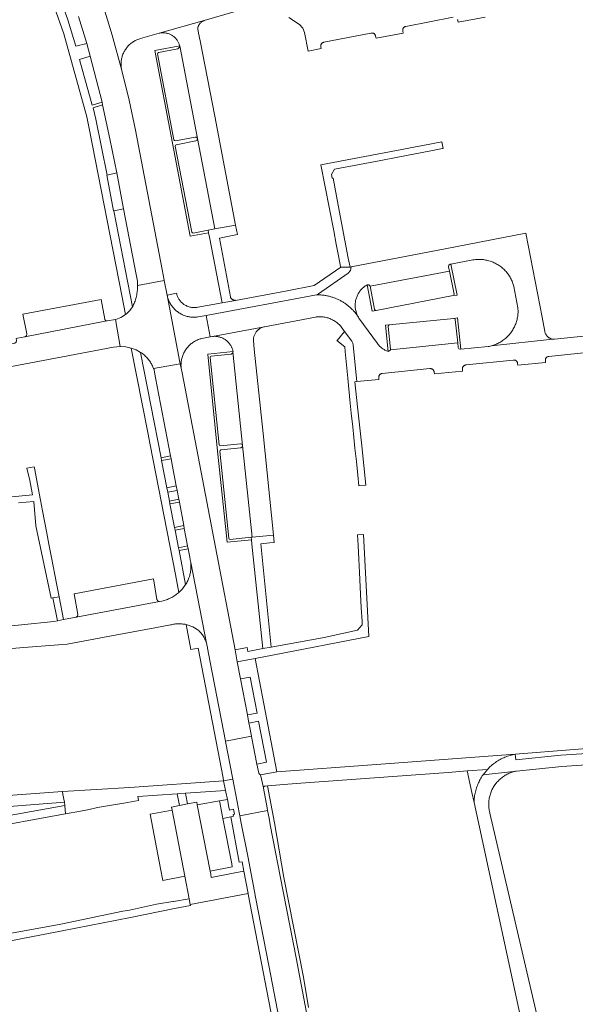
# Model space of a CAD drawing. Extents: x 146402 to 164798, y 455483 to 464134.
# Tile 557 of 575: x 162703 to 162827, y 460733 to 460952. Entities that reach past the tile are written whole.
import ezdxf

# ---------------------------------------------------------------- set-up
doc = ezdxf.new("R2010")
doc.units = 0
doc.header["$LTSCALE"] = 0.2
for name, color, linetype, lineweight in [('B-XX-VH-VERHARDING_ASFALT-GV', 252, 'CONTINUOUS', 18), ('B-XX-VH-VERHARDING_BETONSTRAATSTEEN-GV', 252, 'CONTINUOUS', 18), ('B-XX-VH-VERHARDING_TEGEL-GV', 252, 'CONTINUOUS', 18)]:
    doc.layers.add(name, color=color, linetype=linetype, lineweight=lineweight)

msp = doc.modelspace()

# ---------------------------------------------------------------- linework, layer by layer
at = {"layer": 'B-XX-VH-VERHARDING_ASFALT-GV'}
for points in [[(162716.519, 460952.229), (162718.303, 460946.235), (162719.04, 460943.441), (162721.714, 460933.168), (162721.844, 460932.585), (162723.479, 460925.039), (162724.976, 460917.464), (162726.472, 460909.491), (162729.281, 460894.881), (162729.568, 460893.387), (162729.584, 460893.213), (162729.604, 460892.929), (162729.615, 460892.645), (162729.618, 460892.459), (162735.551, 460893.599), (162735.544, 460893.637), (162735.091, 460895.994), (162729.14, 460926.958), (162727.711, 460933.611), (162726.109, 460940.224), (162723.966, 460948.115), (162721.605, 460955.943)], [(162721.605, 460955.943), (162723.966, 460948.115), (162726.109, 460940.224), (162726.063, 460940.431), (162726.023, 460940.645), (162725.99, 460940.861), (162725.966, 460941.078), (162725.95, 460941.295), (162725.941, 460941.513), (162725.941, 460941.731), (162725.948, 460941.949), (162725.964, 460942.167), (162725.988, 460942.384), (162726.019, 460942.6), (162726.059, 460942.814), (162726.106, 460943.027), (162726.161, 460943.238), (162726.224, 460943.447), (162726.294, 460943.654), (162726.372, 460943.858), (162726.457, 460944.059), (162726.55, 460944.256), (162726.65, 460944.45), (162726.756, 460944.64), (162726.87, 460944.827), (162726.991, 460945.008), (162727.118, 460945.186), (162727.251, 460945.358), (162727.391, 460945.526), (162727.537, 460945.688), (162727.688, 460945.845), (162727.846, 460945.997), (162728.008, 460946.142), (162728.176, 460946.281), (162728.349, 460946.414), (162728.527, 460946.541), (162728.709, 460946.661), (162728.896, 460946.774), (162729.086, 460946.88), (162729.28, 460946.98), (162729.478, 460947.072), (162729.679, 460947.157), (162729.883, 460947.234), (162730.09, 460947.304), (162730.299, 460947.366), (162734.401, 460948.519), (162744.437, 460951.331), (162755.915, 460954.666)], [(162763.231, 460952), (162765.613, 460950.43), (162766.32, 460949.663), (162766.717, 460948.699), (162767.506, 460944.547), (162770.394, 460945.092), (162770.334, 460945.502), (162770.329, 460945.529), (162770.32, 460945.611), (162770.318, 460945.694), (162770.325, 460945.776), (162770.339, 460945.858), (162770.361, 460945.938), (162770.391, 460946.015), (162770.428, 460946.089), (162770.473, 460946.159), (162770.523, 460946.224), (162770.58, 460946.285), (162770.642, 460946.339), (162770.709, 460946.387), (162770.781, 460946.429), (162770.856, 460946.464), (162770.935, 460946.491), (162771.015, 460946.51), (162781.493, 460948.547), (162781.554, 460948.56), (162781.635, 460948.571), (162781.717, 460948.573), (162781.799, 460948.568), (162781.88, 460948.554), (162781.959, 460948.533), (162782.035, 460948.504), (162782.109, 460948.468), (162782.178, 460948.425), (162782.243, 460948.375), (162782.303, 460948.319), (162782.357, 460948.258), (162782.405, 460948.191), (162782.446, 460948.12), (162782.48, 460948.046), (162782.506, 460947.969), (162782.525, 460947.889), (162782.626, 460947.425), (162788.632, 460948.559), (162788.58, 460948.983), (162788.577, 460948.997), (162788.562, 460949.078), (162788.556, 460949.16), (162788.557, 460949.242), (162788.566, 460949.323), (162788.584, 460949.404), (162788.609, 460949.482), (162788.641, 460949.558), (162788.681, 460949.63), (162788.727, 460949.698), (162788.78, 460949.76), (162788.839, 460949.818), (162788.903, 460949.87), (162788.972, 460949.915), (162789.044, 460949.953), (162789.12, 460949.984), (162789.199, 460950.007), (162789.28, 460950.023), (162799.782, 460952.063)], [(162800.722, 460951.586), (162800.755, 460951.51), (162800.782, 460951.43), (162800.8, 460951.348), (162800.874, 460950.957), (162806.894, 460952.099)], [(162696.314, 460811.369), (162704.34, 460811.98), (162713.93, 460812.72), (162721.09, 460814.07), (162721.82, 460814.206), (162733.42, 460816.36), (162736.969, 460817.018), (162737.122, 460817.059), (162737.352, 460817.114), (162737.583, 460817.162), (162737.816, 460817.201), (162738.05, 460817.233), (162738.286, 460817.256), (162738.521, 460817.272), (162738.758, 460817.28), (162738.994, 460817.279), (162739.23, 460817.271), (162739.466, 460817.255), (162739.701, 460817.23), (162739.936, 460817.198), (162740.168, 460817.158), (162740.4, 460817.11), (162741.888, 460816.591), (162743.222, 460815.752), (162743.306, 460815.67), (162743.464, 460815.508), (162743.616, 460815.34), (162743.762, 460815.167), (162743.902, 460814.989), (162744.035, 460814.806), (162744.162, 460814.619), (162744.282, 460814.427), (162744.395, 460814.231), (162744.501, 460814.032), (162744.601, 460813.828), (162744.693, 460813.621), (162744.777, 460813.411), (162744.854, 460813.199), (162744.924, 460812.983), (162741.432, 460830.911), (162741.455, 460830.675), (162741.471, 460830.429), (162741.479, 460830.183), (162741.479, 460829.937), (162741.472, 460829.691), (162741.456, 460829.445), (162741.432, 460829.2), (162741.4, 460828.956), (162741.36, 460828.713), (162741.313, 460828.472), (162741.257, 460828.232), (162741.194, 460827.994), (162741.123, 460827.758), (162741.045, 460827.525), (162740.959, 460827.294), (162740.865, 460827.067), (162740.764, 460826.842), (162740.657, 460826.621), (162740.541, 460826.403), (162740.419, 460826.19), (162740.29, 460825.98), (162739.596, 460825.052), (162738.78, 460824.229), (162738.697, 460824.157), (162738.498, 460823.991), (162738.294, 460823.832), (162738.086, 460823.679), (162737.872, 460823.533), (162737.655, 460823.393), (162737.433, 460823.26), (162737.207, 460823.134), (162736.977, 460823.016), (162736.744, 460822.904), (162736.507, 460822.799), (162736.267, 460822.702), (162736.025, 460822.612), (162735.78, 460822.53), (162735.532, 460822.456), (162735.282, 460822.389), (162735.03, 460822.33), (162734.474, 460822.223), (162715.96, 460818.72), (162713.13, 460818.2), (162711.8, 460817.95), (162711, 460817.81), (162703.84, 460817.07), (162696.19, 460816.27)], [(162838.889, 460789.078), (162823.686, 460788.047), (162813.688, 460787.045), (162813.562, 460788.298), (162813.269, 460788.241), (162812.977, 460788.176), (162812.688, 460788.103), (162812.4, 460788.022), (162812.115, 460787.934), (162811.832, 460787.838), (162811.552, 460787.734), (162811.275, 460787.623), (162811.001, 460787.505), (162810.73, 460787.379), (162810.462, 460787.247), (162810.198, 460787.106), (162809.938, 460786.96), (162809.683, 460786.806), (162809.431, 460786.645), (162809.183, 460786.478), (162808.941, 460786.304), (162808.703, 460786.123), (162808.47, 460785.937), (162808.242, 460785.744), (162808.019, 460785.545), (162807.802, 460785.34), (162807.59, 460785.13), (162807.384, 460784.913), (162807.374, 460784.903), (162806.417, 460783.72), (162813.844, 460784.548), (162818.87, 460785.052), (162823.895, 460785.555), (162850, 460787.326)], [(162819.184, 460726.91), (162807.93, 460775.211), (162807.892, 460775.357), (162807.837, 460775.595), (162807.79, 460775.835), (162807.751, 460776.077), (162807.72, 460776.32), (162807.696, 460776.563), (162807.681, 460776.808), (162807.673, 460777.052), (162807.674, 460777.297), (162807.682, 460777.542), (162807.699, 460777.786), (162807.723, 460778.03), (162807.756, 460778.272), (162807.796, 460778.514), (162807.845, 460778.754), (162807.9, 460778.992), (162807.964, 460779.228), (162808.036, 460779.463), (162808.115, 460779.694), (162808.201, 460779.923), (162808.296, 460780.149), (162808.397, 460780.372), (162808.899, 460781.252), (162809.508, 460782.062), (162809.66, 460782.235), (162809.827, 460782.413), (162809.999, 460782.585), (162810.177, 460782.751), (162810.36, 460782.911), (162810.548, 460783.065), (162810.742, 460783.213), (162810.94, 460783.354), (162811.142, 460783.489), (162811.349, 460783.617), (162811.56, 460783.738), (162811.775, 460783.853), (162811.994, 460783.96), (162812.216, 460784.06), (162812.441, 460784.152), (162812.669, 460784.237), (162812.9, 460784.315), (162813.133, 460784.385), (162813.368, 460784.447), (162813.605, 460784.501), (162813.844, 460784.548), (162806.417, 460783.72), (162806.249, 460783.473), (162806.088, 460783.221), (162805.933, 460782.965), (162805.786, 460782.705), (162805.645, 460782.441), (162805.512, 460782.173), (162805.386, 460781.902), (162805.267, 460781.628), (162805.155, 460781.351), (162805.051, 460781.07), (162804.955, 460780.787), (162804.866, 460780.502), (162804.784, 460780.214), (162804.711, 460779.924), (162804.645, 460779.633), (162804.587, 460779.339), (162804.537, 460779.045), (162804.495, 460778.749), (162804.461, 460778.452), (162804.434, 460778.154), (162804.416, 460777.856), (162804.406, 460777.572), (162816.163, 460723.376)], [(162769.48, 460718.78), (162766.24, 460735.56), (162765.09, 460741.83), (162764.91, 460742.66), (162761.99, 460757.8), (162759.11, 460772.609), (162758.842, 460774.043), (162758.517, 460775.777), (162752.349, 460774.624), (162752.67, 460772.969), (162754.09, 460765.65), (162755.6, 460757.77), (162755.84, 460756.52), (162758.78, 460741.32), (162762.99, 460719.39)]]:
    msp.add_lwpolyline(points, dxfattribs=at)
for points in [[(162736.193, 460890.308), (162735.551, 460893.599), (162729.618, 460892.459), (162729.619, 460892.36), (162729.615, 460892.076), (162729.603, 460891.791), (162729.583, 460891.508), (162729.554, 460891.224), (162729.518, 460890.942), (162729.474, 460890.661), (162729.422, 460890.381), (162729.362, 460890.103), (162729.295, 460889.826), (162729.219, 460889.552), (162729.136, 460889.28), (162729.046, 460889.01), (162728.948, 460888.743), (162728.842, 460888.479), (162728.729, 460888.217), (162728.609, 460887.959), (162728.481, 460887.705), (162727.893, 460886.892), (162727.185, 460886.182), (162726.909, 460885.982), (162725.89, 460885.344), (162724.77, 460884.909), (162724.672, 460884.892), (162725.726, 460878.889), (162726.987, 460878.811), (162728.223, 460878.544), (162729.283, 460878.141), (162730.278, 460877.598), (162730.288, 460877.592), (162730.487, 460877.461), (162730.682, 460877.324), (162730.872, 460877.181), (162731.056, 460877.031), (162731.236, 460876.875), (162731.41, 460876.713), (162731.579, 460876.545), (162731.742, 460876.372), (162731.9, 460876.194), (162732.051, 460876.01), (162732.196, 460875.821), (162732.334, 460875.627), (162732.466, 460875.429), (162732.591, 460875.227), (162732.709, 460875.021), (162732.82, 460874.81), (162732.924, 460874.596), (162733.021, 460874.379), (162733.111, 460874.158), (162733.152, 460874.047), (162739.109, 460875.027), (162739.028, 460875.413)], [(162739.305, 460874.084), (162739.109, 460875.027), (162733.152, 460874.047), (162733.193, 460873.935), (162733.267, 460873.709), (162733.343, 460873.183), (162733.579, 460871.964), (162736.95, 460854.57), (162737.069, 460853.957), (162737.4, 460852.25), (162738.218, 460847.91), (162738.409, 460846.897), (162738.775, 460844.957), (162738.899, 460844.303), (162739.882, 460839.091), (162740.004, 460838.443), (162740.735, 460834.567), (162740.858, 460833.916), (162741.2, 460832.1), (162741.34, 460831.51), (162741.432, 460830.911), (162744.924, 460812.983), (162744.986, 460812.766), (162745.04, 460812.546), (162745.086, 460812.324), (162745.124, 460812.101), (162745.155, 460811.877), (162745.76, 460808.72), (162748.702, 460793.489), (162749.144, 460791.204), (162754.947, 460792.315), (162754.496, 460794.617), (162754.381, 460795.205), (162754.055, 460797.014), (162752.502, 460805.036), (162751.777, 460808.853), (162751.276, 460811.489), (162746.94, 460834.316), (162739.502, 460873.06)], [(162754.957, 460792.262), (162754.947, 460792.315), (162749.144, 460791.204), (162749.158, 460791.132), (162750.776, 460782.754), (162751.75, 460777.71), (162752.213, 460775.326), (162752.349, 460774.624), (162758.517, 460775.777), (162758.4, 460776.402), (162757.576, 460780.744), (162757.576, 460780.747), (162757.573, 460780.802), (162757.578, 460780.851), (162756.954, 460783.723), (162756.94, 460783.721), (162756.692, 460783.834), (162756.537, 460784.058), (162756.142, 460786.112)], [(162813.269, 460788.241), (162813.562, 460788.298), (162782.728, 460786.027), (162760.597, 460784.397), (162756.954, 460783.723), (162757.578, 460780.851), (162757.579, 460780.859), (162757.592, 460780.913), (162757.613, 460780.966), (162757.641, 460781.015), (162757.676, 460781.06), (162757.716, 460781.099), (162757.762, 460781.132), (162757.812, 460781.158), (162757.865, 460781.177), (162757.921, 460781.189), (162757.977, 460781.192), (162758.465, 460781.255), (162764.868, 460781.789), (162798.646, 460784.263), (162802.888, 460784.574), (162807.374, 460784.903), (162807.384, 460784.913), (162807.59, 460785.13), (162807.802, 460785.34), (162808.019, 460785.545), (162808.242, 460785.744), (162808.47, 460785.937), (162808.703, 460786.123), (162808.941, 460786.304), (162809.183, 460786.478), (162809.431, 460786.645), (162809.683, 460786.806), (162809.938, 460786.96), (162810.198, 460787.106), (162810.462, 460787.247), (162810.73, 460787.379), (162811.001, 460787.505), (162811.275, 460787.623), (162811.552, 460787.734), (162811.832, 460787.838), (162812.115, 460787.934), (162812.4, 460788.022), (162812.688, 460788.103), (162812.977, 460788.176)], [(162806.417, 460783.72), (162807.374, 460784.903), (162802.888, 460784.574), (162803.927, 460779.785), (162804.406, 460777.572), (162804.416, 460777.856), (162804.434, 460778.154), (162804.461, 460778.452), (162804.495, 460778.749), (162804.537, 460779.045), (162804.587, 460779.339), (162804.645, 460779.633), (162804.711, 460779.924), (162804.784, 460780.214), (162804.866, 460780.502), (162804.955, 460780.787), (162805.051, 460781.07), (162805.155, 460781.351), (162805.267, 460781.628), (162805.386, 460781.902), (162805.512, 460782.173), (162805.645, 460782.441), (162805.786, 460782.705), (162805.933, 460782.965), (162806.088, 460783.221), (162806.249, 460783.473)]]:
    msp.add_lwpolyline(points, close=True, dxfattribs=at)
at = {"layer": 'B-XX-VH-VERHARDING_BETONSTRAATSTEEN-GV'}
for points in [[(162744.314, 460951.285), (162744.437, 460951.331), (162734.401, 460948.519), (162734.545, 460948.549), (162734.718, 460948.578), (162734.892, 460948.599), (162735.067, 460948.611), (162735.242, 460948.616), (162735.417, 460948.613), (162735.591, 460948.602), (162735.766, 460948.583), (162735.938, 460948.556), (162736.11, 460948.521), (162736.28, 460948.478), (162736.448, 460948.428), (162736.613, 460948.37), (162736.775, 460948.304), (162736.935, 460948.231), (162737.09, 460948.151), (162737.242, 460948.064), (162737.39, 460947.97), (162737.533, 460947.87), (162737.672, 460947.762), (162737.806, 460947.649), (162737.934, 460947.53), (162738.056, 460947.405), (162738.173, 460947.275), (162738.284, 460947.139), (162738.389, 460946.998), (162738.487, 460946.853), (162738.578, 460946.704), (162738.591, 460946.68), (162738.662, 460946.55), (162738.739, 460946.393), (162738.809, 460946.233), (162738.872, 460946.069), (162738.927, 460945.903), (162738.974, 460945.734), (162742.931, 460925.105), (162746.819, 460905.03), (162751.367, 460905.88), (162746.753, 460930.059), (162743.523, 460946.799), (162743.17, 460948.531), (162742.974, 460949.489), (162742.989, 460949.609), (162743.013, 460949.739), (162743.044, 460949.866), (162743.084, 460949.992), (162743.13, 460950.115), (162743.185, 460950.234), (162743.246, 460950.35), (162743.315, 460950.463), (162743.39, 460950.571), (162743.471, 460950.674), (162743.559, 460950.772), (162743.652, 460950.864), (162743.751, 460950.951), (162743.855, 460951.031), (162743.964, 460951.105), (162744.077, 460951.172), (162744.193, 460951.232)], [(162742.931, 460925.105), (162738.974, 460945.734), (162738.882, 460945.353), (162738.59, 460945.091), (162734.24, 460944.257), (162734.081, 460944.123), (162734.058, 460943.916), (162737.694, 460924.854), (162737.825, 460924.686), (162738.032, 460924.637), (162742.407, 460925.459), (162742.741, 460925.388)], [(162746.819, 460905.03), (162742.931, 460925.105), (162742.869, 460924.769), (162742.59, 460924.572), (162738.215, 460923.733), (162738.056, 460923.614), (162738.007, 460923.421), (162741.669, 460904.296), (162741.79, 460904.162), (162741.96, 460904.103), (162745.315, 460904.743)], [(162726.472, 460909.491), (162724.976, 460917.464), (162722.824, 460916.973), (162722.752, 460916.957), (162724.299, 460909.068), (162724.354, 460909.079)], [(162819.531, 460885.404), (162815.919, 460904.09), (162797.998, 460900.627), (162777.081, 460896.601), (162776.908, 460895.816), (162776.419, 460895.179), (162769.853, 460890.59), (162769.4, 460890.38), (162769.591, 460890.382), (162769.782, 460890.38), (162769.972, 460890.375), (162770.163, 460890.367), (162770.353, 460890.355), (162770.543, 460890.34), (162770.733, 460890.322), (162770.923, 460890.3), (162771.112, 460890.275), (162771.301, 460890.247), (162771.489, 460890.215), (162771.676, 460890.18), (162771.863, 460890.142), (162772.049, 460890.1), (162772.235, 460890.056), (162772.419, 460890.008), (162772.603, 460889.956), (162772.786, 460889.902), (162772.968, 460889.844), (162773.148, 460889.783), (162773.328, 460889.719), (162773.507, 460889.652), (162773.684, 460889.582), (162773.86, 460889.508), (162774.035, 460889.431), (162774.208, 460889.352), (162774.38, 460889.269), (162774.551, 460889.183), (162774.719, 460889.095), (162774.887, 460889.003), (162775.052, 460888.909), (162775.216, 460888.811), (162775.379, 460888.711), (162775.539, 460888.608), (162775.698, 460888.502), (162775.854, 460888.393), (162776.009, 460888.282), (162776.162, 460888.168), (162776.313, 460888.051), (162776.462, 460887.931), (162776.608, 460887.809), (162776.753, 460887.685), (162776.895, 460887.557), (162777.035, 460887.428), (162777.172, 460887.296), (162777.308, 460887.161), (162777.441, 460887.024), (162777.571, 460886.885), (162777.699, 460886.744), (162777.825, 460886.6), (162777.948, 460886.454), (162778.068, 460886.306), (162778.186, 460886.156), (162778.301, 460886.004), (162778.413, 460885.85), (162778.523, 460885.694), (162778.677, 460885.473), (162778.627, 460885.562), (162778.532, 460885.742), (162778.445, 460885.927), (162778.365, 460886.114), (162778.292, 460886.305), (162778.227, 460886.498), (162778.169, 460886.694), (162778.119, 460886.892), (162778.077, 460887.091), (162778.043, 460887.293), (162778.016, 460887.495), (162777.998, 460887.698), (162777.988, 460887.902), (162777.985, 460888.106), (162777.991, 460888.31), (162778.005, 460888.513), (162778.026, 460888.716), (162778.056, 460888.918), (162778.093, 460889.119), (162778.138, 460889.317), (162778.191, 460889.514), (162778.252, 460889.709), (162778.32, 460889.901), (162778.396, 460890.091), (162778.479, 460890.277), (162778.57, 460890.46), (162778.667, 460890.639), (162778.771, 460890.815), (162778.883, 460890.986), (162779.001, 460891.152), (162779.125, 460891.314), (162779.255, 460891.471), (162779.392, 460891.622), (162779.534, 460891.768), (162779.682, 460891.909), (162779.836, 460892.043), (162779.994, 460892.172), (162780.158, 460892.294), (162780.326, 460892.409), (162780.498, 460892.518), (162780.675, 460892.62), (162781.05, 460892.577), (162781.293, 460892.288), (162798.962, 460895.617), (162798.757, 460896.634), (162798.836, 460896.97), (162799.109, 460897.183), (162799.221, 460897.211), (162804.138, 460898.146), (162804.213, 460898.159), (162804.464, 460898.195), (162804.715, 460898.224), (162804.968, 460898.245), (162805.22, 460898.258), (162805.474, 460898.263), (162805.727, 460898.26), (162805.98, 460898.249), (162806.233, 460898.23), (162806.484, 460898.203), (162806.735, 460898.168), (162806.985, 460898.125), (162807.233, 460898.074), (162807.479, 460898.016), (162807.724, 460897.95), (162807.966, 460897.876), (162808.206, 460897.794), (162808.443, 460897.705), (162808.677, 460897.608), (162808.908, 460897.505), (162809.135, 460897.393), (162809.359, 460897.275), (162809.58, 460897.15), (162809.796, 460897.018), (162810.007, 460896.879), (162810.215, 460896.733), (162810.417, 460896.581), (162810.615, 460896.423), (162810.808, 460896.258), (162810.995, 460896.088), (162811.177, 460895.911), (162811.353, 460895.729), (162811.523, 460895.542), (162811.687, 460895.349), (162811.845, 460895.152), (162811.997, 460894.949), (162812.143, 460894.741), (162812.281, 460894.529), (162812.413, 460894.313), (162812.538, 460894.093), (162812.656, 460893.869), (162812.767, 460893.641), (162812.871, 460893.41), (162812.967, 460893.176), (162813.056, 460892.939), (162813.137, 460892.699), (162813.211, 460892.457), (162813.277, 460892.212), (162814.152, 460887.52), (162814.16, 460887.43), (162814.177, 460887.178), (162814.185, 460886.925), (162814.186, 460886.672), (162814.179, 460886.419), (162814.164, 460886.167), (162814.141, 460885.915), (162814.11, 460885.664), (162814.071, 460885.414), (162814.024, 460885.165), (162813.969, 460884.918), (162813.907, 460884.673), (162813.836, 460884.43), (162813.758, 460884.19), (162813.673, 460883.951), (162813.58, 460883.716), (162813.479, 460883.484), (162813.372, 460883.255), (162813.257, 460883.03), (162813.135, 460882.808), (162813.006, 460882.59), (162812.871, 460882.377), (162812.728, 460882.168), (162812.579, 460881.963), (162812.424, 460881.763), (162812.263, 460881.569), (162812.095, 460881.379), (162811.922, 460881.195), (162811.742, 460881.016), (162811.558, 460880.844), (162811.367, 460880.677), (162811.172, 460880.516), (162810.972, 460880.362), (162810.767, 460880.214), (162810.557, 460880.072), (162810.343, 460879.937), (162810.125, 460879.809), (162809.902, 460879.688), (162809.677, 460879.574), (162809.447, 460879.468), (162809.215, 460879.368), (162808.979, 460879.276), (162808.741, 460879.192), (162808.5, 460879.115), (162808.311, 460879.06), (162821.836, 460880.553), (162821.757, 460880.567), (162821.633, 460880.598), (162821.51, 460880.635), (162821.389, 460880.681), (162821.272, 460880.733), (162821.159, 460880.793), (162821.049, 460880.86), (162820.944, 460880.934), (162820.843, 460881.014), (162820.748, 460881.1), (162820.658, 460881.192), (162820.574, 460881.289), (162820.496, 460881.391), (162820.425, 460881.498), (162820.361, 460881.609), (162820.303, 460881.724), (162820.253, 460881.843), (162820.21, 460881.964), (162820.175, 460882.087), (162820.148, 460882.213)], [(162799.987, 460890.533), (162798.962, 460895.617), (162781.293, 460892.288), (162782.287, 460887.168), (162782.415, 460886.989), (162782.624, 460886.92), (162799.793, 460890.201), (162799.945, 460890.335)], [(162736.238, 460890.093), (162736.193, 460890.308), (162739.028, 460875.413), (162739.109, 460875.027), (162739.305, 460874.084), (162739.284, 460874.296), (162739.271, 460874.516), (162739.265, 460874.736), (162739.268, 460874.957), (162739.278, 460875.177), (162739.296, 460875.396), (162739.323, 460875.615), (162739.357, 460875.833), (162739.399, 460876.049), (162739.449, 460876.264), (162739.507, 460876.477), (162739.572, 460876.688), (162739.645, 460876.896), (162739.726, 460877.101), (162739.814, 460877.303), (162739.909, 460877.502), (162740.011, 460877.697), (162740.121, 460877.889), (162740.237, 460878.076), (162740.36, 460878.259), (162740.489, 460878.437), (162740.625, 460878.611), (162740.767, 460878.779), (162740.915, 460878.943), (162741.069, 460879.1), (162741.229, 460879.253), (162741.394, 460879.399), (162741.564, 460879.539), (162741.739, 460879.673), (162741.919, 460879.8), (162742.104, 460879.921), (162742.292, 460880.035), (162742.485, 460880.142), (162742.681, 460880.242), (162742.881, 460880.335), (162743.084, 460880.421), (162743.291, 460880.499), (162743.499, 460880.57), (162743.711, 460880.633), (162743.924, 460880.688), (162745.745, 460881.054), (162744.868, 460885.804), (162743.064, 460885.477), (162743.011, 460885.469), (162742.793, 460885.441), (162742.574, 460885.42), (162742.355, 460885.408), (162742.135, 460885.404), (162741.915, 460885.407), (162741.696, 460885.419), (162741.477, 460885.439), (162741.259, 460885.466), (162741.042, 460885.502), (162740.826, 460885.545), (162740.613, 460885.597), (162740.401, 460885.656), (162740.191, 460885.722), (162739.984, 460885.797), (162739.78, 460885.878), (162739.579, 460885.967), (162739.382, 460886.063), (162739.188, 460886.167), (162738.997, 460886.277), (162738.812, 460886.395), (162738.63, 460886.519), (162738.453, 460886.649), (162738.281, 460886.786), (162738.114, 460886.929), (162737.952, 460887.078), (162737.796, 460887.233), (162737.646, 460887.393), (162737.501, 460887.559), (162737.363, 460887.729), (162737.231, 460887.905), (162737.105, 460888.086), (162736.986, 460888.271), (162736.874, 460888.46), (162736.769, 460888.653), (162736.671, 460888.85), (162736.58, 460889.05), (162736.497, 460889.253), (162736.421, 460889.459), (162736.352, 460889.668), (162736.291, 460889.88)], [(162722.313, 460884.987), (162721.51, 460889.37), (162704.12, 460886.07), (162704.99, 460881.68), (162704.912, 460881.291), (162704.59, 460881.06), (162722.396, 460884.495), (162722.89, 460884.59), (162722.738, 460884.585), (162722.677, 460884.596), (162722.617, 460884.615), (162722.56, 460884.642), (162722.507, 460884.676), (162722.459, 460884.716), (162722.416, 460884.762), (162722.38, 460884.812), (162722.35, 460884.868), (162722.328, 460884.926)], [(162725.726, 460878.889), (162724.672, 460884.892), (162722.89, 460884.59), (162722.396, 460884.495), (162704.59, 460881.06), (162702.96, 460880.75), (162702.6, 460880.7), (162702.7, 460880.26), (162702.624, 460879.872), (162702.32, 460879.62), (162701.36, 460879.44), (162679.74, 460875.3), (162680.613, 460870.384), (162680.92, 460870.44), (162701.58, 460874.43), (162724.273, 460878.742), (162724.996, 460878.847)], [(162757.643, 460883.241), (162757.796, 460883.277), (162746.282, 460881.14), (162746.458, 460881.155), (162746.641, 460881.162), (162746.824, 460881.162), (162747.008, 460881.153), (162747.19, 460881.137), (162747.372, 460881.113), (162747.552, 460881.08), (162747.731, 460881.04), (162747.908, 460880.993), (162748.083, 460880.937), (162748.255, 460880.874), (162748.425, 460880.803), (162748.591, 460880.725), (162748.753, 460880.641), (162748.912, 460880.548), (162749.066, 460880.45), (162749.216, 460880.344), (162749.361, 460880.232), (162749.502, 460880.114), (162749.637, 460879.99), (162749.766, 460879.86), (162749.89, 460879.724), (162750.007, 460879.584), (162750.119, 460879.438), (162750.223, 460879.287), (162750.322, 460879.133), (162750.413, 460878.974), (162750.497, 460878.811), (162750.529, 460878.744), (162750.574, 460878.644), (162750.644, 460878.475), (162750.707, 460878.302), (162750.762, 460878.127), (162750.809, 460877.95), (162750.848, 460877.771), (162750.814, 460877.725), (162752.939, 460856.9), (162755.061, 460836.526), (162759.824, 460836.997), (162757.506, 460859.533), (162755.549, 460878.344), (162755.349, 460880.27), (162755.351, 460880.389), (162755.361, 460880.546), (162755.38, 460880.701), (162755.406, 460880.856), (162755.439, 460881.009), (162755.481, 460881.16), (162755.53, 460881.309), (162755.587, 460881.455), (162755.651, 460881.598), (162755.723, 460881.738), (162755.801, 460881.874), (162755.886, 460882.005), (162755.978, 460882.132), (162756.076, 460882.254), (162756.181, 460882.371), (162756.291, 460882.483), (162756.407, 460882.589), (162756.527, 460882.688), (162756.653, 460882.782), (162756.784, 460882.869), (162756.918, 460882.949), (162757.057, 460883.022), (162757.199, 460883.088), (162757.345, 460883.146), (162757.493, 460883.198)], [(162800.104, 460885.088), (162799.929, 460885.157), (162785.566, 460883.681), (162785.364, 460883.59), (162785.298, 460883.379), (162785.838, 460878.289), (162785.832, 460878.238), (162785.821, 460878.188), (162800.785, 460879.727), (162800.203, 460884.928)], [(162752.939, 460856.9), (162750.814, 460877.725), (162750.725, 460877.392), (162750.431, 460877.212), (162745.994, 460876.746), (162745.816, 460876.648), (162745.758, 460876.453), (162747.756, 460857.053), (162747.853, 460856.891), (162748.034, 460856.836), (162752.485, 460857.303), (162752.79, 460857.189)], [(162755.061, 460836.526), (162752.939, 460856.9), (162752.854, 460856.585), (162752.58, 460856.41), (162748.144, 460855.904), (162747.973, 460855.814), (162747.893, 460855.638), (162749.874, 460836.276), (162749.987, 460836.119), (162750.164, 460836.042), (162754.889, 460836.509)], [(162733.93, 460822.65), (162733.128, 460827.268), (162715.545, 460823.92), (162716.37, 460819.32), (162716.277, 460818.944), (162715.96, 460818.72), (162734.474, 460822.223), (162734.137, 460822.354)], [(162838.889, 460789.078), (162839.756, 460790.363), (162813.562, 460788.298), (162813.688, 460787.045), (162823.686, 460788.047)], [(162749.17, 460780.26), (162748.75, 460782.36), (162727.88, 460780.92), (162712.9, 460780.01), (162713.02, 460779.36), (162713.336, 460777.671), (162713.48, 460776.9), (162713.583, 460775.06), (162716.926, 460775.666), (162718.886, 460776.021), (162720.723, 460776.422), (162724.28, 460777.031), (162726.589, 460777.426), (162729.857, 460778.01), (162729.769, 460778.511), (162729.7, 460778.907), (162738.42, 460779.5), (162740.27, 460779.61)], [(162749.89, 460776.54), (162749.568, 460778.205), (162747.8, 460777.95), (162748.567, 460774.004), (162750.31, 460774.4), (162750.93, 460774.49), (162750.85, 460774.93), (162751.14, 460774.99), (162750.93, 460776.07), (162750.02, 460775.88)], [(162742.86, 460777.03), (162742.77, 460777.66), (162740.73, 460777.25), (162738.93, 460776.88), (162737.17, 460776.51), (162737.29, 460775.89), (162740.12, 460761.22), (162741.096, 460756.178), (162741.34, 460754.92), (162754.181, 460757.368), (162753.23, 460762.29), (162750.9, 460761.85), (162745.99, 460760.9), (162745.89, 460761.62), (162745.72, 460762.31)], [(162748.567, 460774.004), (162747.8, 460777.95), (162742.86, 460777.03), (162745.72, 460762.31), (162750.64, 460763.25), (162750.53, 460763.9)], [(162740.12, 460761.22), (162737.29, 460775.89), (162732.38, 460774.96), (162734.72, 460762.881), (162735.23, 460760.25)]]:
    msp.add_lwpolyline(points, close=True, dxfattribs=at)
for points in [[(162839.575, 460882.287), (162822.284, 460880.527), (162822.268, 460880.526), (162822.14, 460880.525), (162822.012, 460880.531), (162821.884, 460880.545), (162821.836, 460880.553), (162808.311, 460879.06), (162808.256, 460879.045), (162808.011, 460878.984), (162807.764, 460878.93), (162807.515, 460878.884), (162801.478, 460878.298), (162801.36, 460878.307), (162801.058, 460878.408), (162800.901, 460878.685), (162800.785, 460879.727), (162785.821, 460878.188), (162785.629, 460877.902), (162785.304, 460877.792), (162785.153, 460877.849), (162784.969, 460877.926), (162784.788, 460878.01), (162784.61, 460878.102), (162784.436, 460878.2), (162784.266, 460878.306), (162784.101, 460878.418), (162783.94, 460878.536), (162783.784, 460878.661), (162783.633, 460878.793), (162783.488, 460878.93), (162783.348, 460879.073), (162783.214, 460879.221), (162783.086, 460879.374), (162782.964, 460879.533), (162778.829, 460885.224), (162778.728, 460885.385), (162778.677, 460885.473), (162778.523, 460885.694), (162778.413, 460885.85), (162778.301, 460886.004), (162778.186, 460886.156), (162778.068, 460886.306), (162777.948, 460886.454), (162777.825, 460886.6), (162777.699, 460886.744), (162777.571, 460886.885), (162777.441, 460887.024), (162777.308, 460887.161), (162777.172, 460887.296), (162777.035, 460887.428), (162776.895, 460887.557), (162776.753, 460887.685), (162776.608, 460887.809), (162776.462, 460887.931), (162776.313, 460888.051), (162776.162, 460888.168), (162776.009, 460888.282), (162775.854, 460888.393), (162775.698, 460888.502), (162775.539, 460888.608), (162775.379, 460888.711), (162775.216, 460888.811), (162775.052, 460888.909), (162774.887, 460889.003), (162774.719, 460889.095), (162774.551, 460889.183), (162774.38, 460889.269), (162774.208, 460889.352), (162774.035, 460889.431), (162773.86, 460889.508), (162773.684, 460889.582), (162773.507, 460889.652), (162773.328, 460889.719), (162773.148, 460889.783), (162772.968, 460889.844), (162772.786, 460889.902), (162772.603, 460889.956), (162772.419, 460890.008), (162772.235, 460890.056), (162772.049, 460890.1), (162771.863, 460890.142), (162771.676, 460890.18), (162771.489, 460890.215), (162771.301, 460890.247), (162771.112, 460890.275), (162770.923, 460890.3), (162770.733, 460890.322), (162770.543, 460890.34), (162770.353, 460890.355), (162770.163, 460890.367), (162769.972, 460890.375), (162769.782, 460890.38), (162769.591, 460890.382), (162769.4, 460890.38), (162744.868, 460885.804), (162745.745, 460881.054), (162746.282, 460881.14), (162757.796, 460883.277), (162769.189, 460885.447), (162769.328, 460885.467), (162769.548, 460885.492), (162769.768, 460885.509), (162769.989, 460885.519), (162770.21, 460885.52), (162770.431, 460885.513), (162770.652, 460885.498), (162770.871, 460885.475), (162771.09, 460885.445), (162771.308, 460885.406), (162771.524, 460885.36), (162771.738, 460885.305), (162771.95, 460885.244), (162772.16, 460885.174), (162772.367, 460885.097), (162772.572, 460885.012), (162772.773, 460884.92), (162772.97, 460884.821), (162773.164, 460884.715), (162773.354, 460884.602), (162773.54, 460884.482), (162773.721, 460884.355), (162773.897, 460884.222), (162774.069, 460884.083), (162774.235, 460883.937), (162774.396, 460883.786), (162774.552, 460883.629), (162774.701, 460883.466), (162774.845, 460883.298), (162775.62, 460882.264), (162777.233, 460880.094), (162777.456, 460879.679), (162777.531, 460879.213), (162778.319, 460871.097), (162783.266, 460871.545), (162783.234, 460871.97), (162783.232, 460871.988), (162783.228, 460872.071), (162783.232, 460872.153), (162783.244, 460872.234), (162783.264, 460872.315), (162783.291, 460872.392), (162783.326, 460872.467), (162783.368, 460872.538), (162783.416, 460872.605), (162783.471, 460872.666), (162783.532, 460872.723), (162783.598, 460872.772), (162783.668, 460872.816), (162783.742, 460872.852), (162783.819, 460872.881), (162783.899, 460872.902), (162783.98, 460872.916), (162794.584, 460873.989), (162794.596, 460873.99), (162794.683, 460873.991), (162794.769, 460873.985), (162794.854, 460873.97), (162794.937, 460873.948), (162795.018, 460873.918), (162795.095, 460873.881), (162795.169, 460873.836), (162795.239, 460873.785), (162795.303, 460873.728), (162795.362, 460873.665), (162795.415, 460873.597), (162795.461, 460873.524), (162795.501, 460873.447), (162795.533, 460873.367), (162795.557, 460873.285), (162795.574, 460873.2), (162795.617, 460872.828), (162801.836, 460873.452), (162801.825, 460873.907), (162801.822, 460873.97), (162801.825, 460874.051), (162801.835, 460874.131), (162801.854, 460874.21), (162801.881, 460874.286), (162801.914, 460874.359), (162801.955, 460874.429), (162802.003, 460874.495), (162802.057, 460874.555), (162802.116, 460874.61), (162802.181, 460874.658), (162802.25, 460874.7), (162802.323, 460874.735), (162802.399, 460874.763), (162802.477, 460874.783), (162802.557, 460874.795), (162802.638, 460874.799), (162813.136, 460875.88), (162813.151, 460875.883), (162813.23, 460875.894), (162813.31, 460875.897), (162813.389, 460875.892), (162813.468, 460875.879), (162813.544, 460875.858), (162813.619, 460875.83), (162813.69, 460875.794), (162813.757, 460875.751), (162813.82, 460875.702), (162813.877, 460875.647), (162813.929, 460875.586), (162813.974, 460875.52), (162814.012, 460875.451), (162814.043, 460875.377), (162814.067, 460875.301), (162814.083, 460875.223), (162814.091, 460875.144), (162814.143, 460874.736), (162820.323, 460875.363), (162820.264, 460875.902), (162820.274, 460875.974), (162820.293, 460876.056), (162820.319, 460876.137), (162820.354, 460876.214), (162820.395, 460876.288), (162820.443, 460876.357), (162820.497, 460876.422), (162820.558, 460876.481), (162820.623, 460876.534), (162820.693, 460876.581), (162820.768, 460876.621), (162820.846, 460876.654), (162820.926, 460876.679), (162821.009, 460876.697), (162831.559, 460877.792)], [(162673.668, 460774.532), (162713.336, 460777.671), (162713.02, 460779.36), (162712.9, 460780.01), (162698.739, 460778.982)]]:
    msp.add_lwpolyline(points, dxfattribs=at)
at = {"layer": 'B-XX-VH-VERHARDING_TEGEL-GV'}
for points in [[(162706.765, 460966.656), (162713.21, 460948.41), (162718.33, 460929.92), (162718.88, 460927.32), (162718.96, 460926.97), (162726.084, 460890.238), (162726.909, 460885.982), (162727.185, 460886.182), (162727.893, 460886.892), (162728.481, 460887.705), (162724.354, 460909.079), (162724.299, 460909.068), (162722.752, 460916.957), (162722.824, 460916.973), (162720.341, 460929.394), (162719.728, 460931.971), (162721.844, 460932.585), (162721.714, 460933.168), (162719.549, 460932.552), (162716.675, 460942.71), (162719.04, 460943.441), (162718.303, 460946.235), (162715.902, 460945.65), (162714.129, 460951.521), (162712.084, 460957.302)], [(162703.134, 460844.163), (162706.534, 460844.469), (162707.024, 460839.017), (162710.392, 460822.989), (162710.79, 460823.05), (162712.17, 460823.26), (162711.68, 460825.85), (162710.411, 460832.4), (162709.92, 460834.949), (162709.44, 460837.45), (162708.49, 460842.39), (162708.031, 460844.764), (162707.51, 460847.47), (162706.743, 460851.48), (162706.605, 460852.159), (162705.022, 460851.859), (162705.66, 460849.09), (162706.28, 460845.96), (162703.96, 460845.69), (162695.48, 460844.93)], [(162762.99, 460719.39), (162758.78, 460741.32), (162755.84, 460756.52), (162755.6, 460757.77), (162754.09, 460765.65), (162752.67, 460772.969), (162752.349, 460774.624), (162752.213, 460775.326), (162751.75, 460777.71), (162750.776, 460782.754), (162748.75, 460782.36), (162749.17, 460780.26), (162749.247, 460779.865), (162749.568, 460778.205), (162749.89, 460776.54), (162750.02, 460775.88), (162750.93, 460776.07), (162751.14, 460774.99), (162750.85, 460774.93), (162750.93, 460774.49), (162750.31, 460774.4), (162752.21, 460764.281), (162752.84, 460764.39), (162753.23, 460762.29), (162754.181, 460757.368), (162754.21, 460757.22), (162761.668, 460718.427)], [(162767.612, 460731.981), (162766.507, 460738.739), (162762.151, 460760.903), (162760.02, 460773.065), (162758.465, 460781.255), (162757.977, 460781.192), (162757.921, 460781.189), (162757.865, 460781.177), (162757.812, 460781.158), (162757.762, 460781.132), (162757.716, 460781.099), (162757.676, 460781.06), (162757.641, 460781.015), (162757.613, 460780.966), (162757.592, 460780.913), (162757.579, 460780.859), (162757.578, 460780.851), (162757.573, 460780.802), (162757.576, 460780.747), (162757.576, 460780.744), (162758.4, 460776.402), (162758.517, 460775.777), (162758.842, 460774.043), (162759.11, 460772.609), (162761.99, 460757.8), (162764.91, 460742.66), (162765.09, 460741.83), (162766.24, 460735.56), (162769.48, 460718.78)], [(162696.08, 460771.887), (162711.552, 460774.692), (162713.583, 460775.06), (162713.48, 460776.9), (162694.82, 460773.56)]]:
    msp.add_lwpolyline(points, dxfattribs=at)
for points in [[(162738.882, 460945.353), (162738.974, 460945.734), (162733.445, 460944.712), (162737.376, 460924.069), (162741.339, 460903.421), (162745.406, 460904.171), (162745.315, 460904.743), (162741.96, 460904.103), (162741.79, 460904.162), (162741.669, 460904.296), (162738.007, 460923.421), (162738.056, 460923.614), (162738.215, 460923.733), (162742.59, 460924.572), (162742.869, 460924.769), (162742.931, 460925.105), (162742.741, 460925.388), (162742.407, 460925.459), (162738.032, 460924.637), (162737.825, 460924.686), (162737.694, 460924.854), (162734.058, 460943.916), (162734.081, 460944.123), (162734.24, 460944.257), (162738.59, 460945.091)], [(162797.518, 460922.936), (162797.243, 460924.395), (162793.041, 460923.592), (162790.231, 460923.054), (162789.878, 460922.987), (162787.183, 460922.471), (162770.34, 460919.251), (162773.218, 460904.606), (162773.783, 460901.65), (162774.346, 460898.707), (162774.758, 460896.689), (162774.789, 460896.535), (162776.838, 460896.555), (162776.448, 460898.518), (162774.178, 460910.301), (162773.072, 460916.324), (162772.847, 460916.281), (162772.686, 460917.144), (162773.389, 460918.34), (162778.963, 460919.384), (162783.669, 460920.268), (162787.476, 460921.001), (162794.812, 460922.415), (162797.423, 460922.918)], [(162751.806, 460903.771), (162751.367, 460905.88), (162746.819, 460905.03), (162745.315, 460904.743), (162745.406, 460904.171), (162745.596, 460903.189), (162748.422, 460888.59), (162751.364, 460889.15), (162751.35, 460889.234), (162751.345, 460889.233), (162751.26, 460889.219), (162751.175, 460889.213), (162751.089, 460889.215), (162751.003, 460889.225), (162750.919, 460889.243), (162750.837, 460889.269), (162750.758, 460889.302), (162750.681, 460889.343), (162750.61, 460889.39), (162750.542, 460889.444), (162750.481, 460889.503), (162750.424, 460889.569), (162750.375, 460889.639), (162750.332, 460889.713), (162750.295, 460889.791), (162750.267, 460889.872), (162750.246, 460889.956), (162747.79, 460903.009), (162750.324, 460903.487)], [(162776.908, 460895.816), (162777.081, 460896.601), (162776.838, 460896.555), (162774.789, 460896.535), (162768.901, 460892.468), (162762.861, 460891.308), (162751.364, 460889.15), (162748.422, 460888.59), (162742.985, 460887.623), (162742.819, 460887.593), (162742.641, 460887.57), (162742.463, 460887.554), (162742.284, 460887.546), (162742.105, 460887.546), (162741.927, 460887.554), (162741.748, 460887.57), (162741.571, 460887.595), (162741.395, 460887.626), (162741.221, 460887.666), (162741.048, 460887.714), (162740.878, 460887.769), (162740.71, 460887.832), (162740.546, 460887.902), (162740.385, 460887.98), (162740.227, 460888.064), (162740.073, 460888.156), (162739.924, 460888.254), (162739.779, 460888.359), (162739.639, 460888.471), (162739.504, 460888.588), (162739.374, 460888.712), (162739.25, 460888.841), (162739.132, 460888.975), (162739.02, 460889.115), (162738.915, 460889.259), (162738.816, 460889.408), (162738.724, 460889.562), (162738.638, 460889.719), (162738.56, 460889.88), (162738.489, 460890.044), (162738.426, 460890.212), (162738.37, 460890.381), (162738.321, 460890.554), (162738.281, 460890.728), (162736.193, 460890.308), (162736.238, 460890.093), (162736.291, 460889.88), (162736.352, 460889.668), (162736.421, 460889.459), (162736.497, 460889.253), (162736.58, 460889.05), (162736.671, 460888.85), (162736.769, 460888.653), (162736.874, 460888.46), (162736.986, 460888.271), (162737.105, 460888.086), (162737.231, 460887.905), (162737.363, 460887.729), (162737.501, 460887.559), (162737.646, 460887.393), (162737.796, 460887.233), (162737.952, 460887.078), (162738.114, 460886.929), (162738.281, 460886.786), (162738.453, 460886.649), (162738.63, 460886.519), (162738.812, 460886.395), (162738.997, 460886.277), (162739.188, 460886.167), (162739.382, 460886.063), (162739.579, 460885.967), (162739.78, 460885.878), (162739.984, 460885.797), (162740.191, 460885.722), (162740.401, 460885.656), (162740.613, 460885.597), (162740.826, 460885.545), (162741.042, 460885.502), (162741.259, 460885.466), (162741.477, 460885.439), (162741.696, 460885.419), (162741.915, 460885.407), (162742.135, 460885.404), (162742.355, 460885.408), (162742.574, 460885.42), (162742.793, 460885.441), (162743.011, 460885.469), (162743.064, 460885.477), (162744.868, 460885.804), (162769.4, 460890.38), (162769.853, 460890.59), (162776.419, 460895.179)], [(162800.625, 460890.338), (162799.221, 460897.211), (162799.109, 460897.183), (162798.836, 460896.97), (162798.757, 460896.634), (162798.962, 460895.617), (162799.987, 460890.533), (162799.945, 460890.335), (162799.793, 460890.201)], [(162781.05, 460892.577), (162780.675, 460892.62), (162781.766, 460886.783), (162782.624, 460886.92), (162782.415, 460886.989), (162782.287, 460887.168), (162781.293, 460892.288)], [(162785.364, 460883.59), (162785.566, 460883.681), (162784.701, 460883.654), (162785.304, 460877.792), (162785.629, 460877.902), (162785.821, 460878.188), (162785.832, 460878.238), (162785.838, 460878.289), (162785.298, 460883.379)], [(162801.478, 460878.298), (162800.735, 460885.244), (162799.929, 460885.157), (162800.104, 460885.088), (162800.203, 460884.928), (162800.785, 460879.727), (162800.901, 460878.685), (162801.058, 460878.408), (162801.36, 460878.307)], [(162777.233, 460880.094), (162775.62, 460882.264), (162773.949, 460880.257), (162773.924, 460880.227), (162775.659, 460878.809), (162775.766, 460877.807), (162776.076, 460874.821), (162776.386, 460871.836), (162776.81, 460867.043), (162777.124, 460864.06), (162777.438, 460861.077), (162777.928, 460856.311), (162778.242, 460853.328), (162778.555, 460850.343), (162778.81, 460847.922), (162780.323, 460848.076), (162779.429, 460856.795), (162778.535, 460865.519), (162777.93, 460871.044), (162778.319, 460871.097), (162777.531, 460879.213), (162777.456, 460879.679)], [(162729.283, 460878.141), (162728.223, 460878.544), (162731.872, 460859.763), (162732.4, 460857.047), (162738.008, 460828.201), (162738.78, 460824.229), (162739.596, 460825.052), (162740.29, 460825.98), (162738.825, 460833.535), (162738.708, 460834.138), (162737.947, 460838.057), (162737.831, 460838.657), (162736.812, 460843.912), (162736.694, 460844.517), (162736.305, 460846.526), (162736.112, 460847.519), (162734.941, 460853.558), (162734.823, 460854.167), (162730.278, 460877.598)], [(162750.814, 460877.725), (162750.848, 460877.771), (162745.205, 460877.214), (162747.312, 460856.357), (162749.528, 460835.446), (162754.944, 460835.949), (162754.889, 460836.509), (162750.164, 460836.042), (162749.987, 460836.119), (162749.874, 460836.276), (162747.893, 460855.638), (162747.973, 460855.814), (162748.144, 460855.904), (162752.58, 460856.41), (162752.854, 460856.585), (162752.939, 460856.9), (162752.79, 460857.189), (162752.485, 460857.303), (162748.034, 460856.836), (162747.853, 460856.891), (162747.756, 460857.053), (162745.758, 460876.453), (162745.816, 460876.648), (162745.994, 460876.746), (162750.431, 460877.212), (162750.725, 460877.392)], [(162737.069, 460853.957), (162736.95, 460854.57), (162734.823, 460854.167), (162734.941, 460853.558)], [(162738.409, 460846.897), (162738.218, 460847.91), (162736.112, 460847.519), (162736.305, 460846.526)], [(162738.899, 460844.303), (162738.775, 460844.957), (162736.694, 460844.517), (162736.812, 460843.912)], [(162740.004, 460838.443), (162739.882, 460839.091), (162737.831, 460838.657), (162737.947, 460838.057)], [(162780.999, 460814.425), (162779.826, 460837.112), (162778.499, 460837.077), (162778.629, 460834.64), (162778.79, 460831.642), (162778.95, 460828.648), (162779.192, 460823.833), (162779.35, 460820.835), (162779.507, 460817.842), (162779.505, 460817.011), (162778.51, 460815.83), (162771.112, 460814.262), (162759.339, 460812.112), (162757.441, 460811.761), (162754.155, 460811.131), (162754.011, 460811.996), (162751.276, 460811.489), (162751.777, 460808.853), (162755.763, 460809.562), (162759.634, 460810.314)], [(162759.986, 460835.363), (162759.824, 460836.997), (162755.061, 460836.526), (162754.889, 460836.509), (162754.944, 460835.949), (162755.047, 460834.954), (162757.441, 460811.761), (162759.339, 460812.112), (162756.984, 460835.065), (162758.992, 460835.261)], [(162740.858, 460833.916), (162740.735, 460834.567), (162738.708, 460834.138), (162738.825, 460833.535)], [(162713.13, 460818.2), (162712.17, 460823.26), (162710.79, 460823.05), (162711.8, 460817.95)], [(162741.888, 460816.591), (162740.4, 460817.11), (162741.48, 460811.57), (162743.08, 460811.85), (162748.62, 460783.036), (162748.75, 460782.36), (162750.776, 460782.754), (162749.158, 460791.132), (162749.144, 460791.204), (162748.702, 460793.489), (162745.76, 460808.72), (162745.155, 460811.877), (162745.124, 460812.101), (162745.086, 460812.324), (162745.04, 460812.546), (162744.986, 460812.766), (162744.924, 460812.983), (162744.854, 460813.199), (162744.777, 460813.411), (162744.693, 460813.621), (162744.601, 460813.828), (162744.501, 460814.032), (162744.395, 460814.231), (162744.282, 460814.427), (162744.162, 460814.619), (162744.035, 460814.806), (162743.902, 460814.989), (162743.762, 460815.167), (162743.616, 460815.34), (162743.464, 460815.508), (162743.306, 460815.67), (162743.222, 460815.752)], [(162760.597, 460784.397), (162755.763, 460809.562), (162751.777, 460808.853), (162752.502, 460805.036), (162754.642, 460805.44), (162756.18, 460797.446), (162754.055, 460797.014), (162754.381, 460795.205), (162756.503, 460795.658), (162758.302, 460786.491), (162756.142, 460786.112), (162756.537, 460784.058), (162756.692, 460783.834), (162756.94, 460783.721), (162756.954, 460783.723)], [(162740.347, 460779.215), (162740.27, 460779.61), (162738.42, 460779.5), (162738.497, 460779.104), (162738.93, 460776.88), (162740.73, 460777.25)], [(162741.34, 460754.92), (162741.096, 460756.178), (162737.613, 460755.59), (162737.482, 460755.568), (162733.823, 460754.951), (162727.825, 460753.66), (162726.351, 460753.384), (162712.558, 460750.516), (162693.35, 460747.013), (162693.575, 460745.794), (162693.655, 460745.363), (162712.852, 460749.045), (162728.012, 460752.033), (162737.827, 460753.978), (162741.388, 460754.671)]]:
    msp.add_lwpolyline(points, close=True, dxfattribs=at)

doc.saveas('drawing.dxf')
